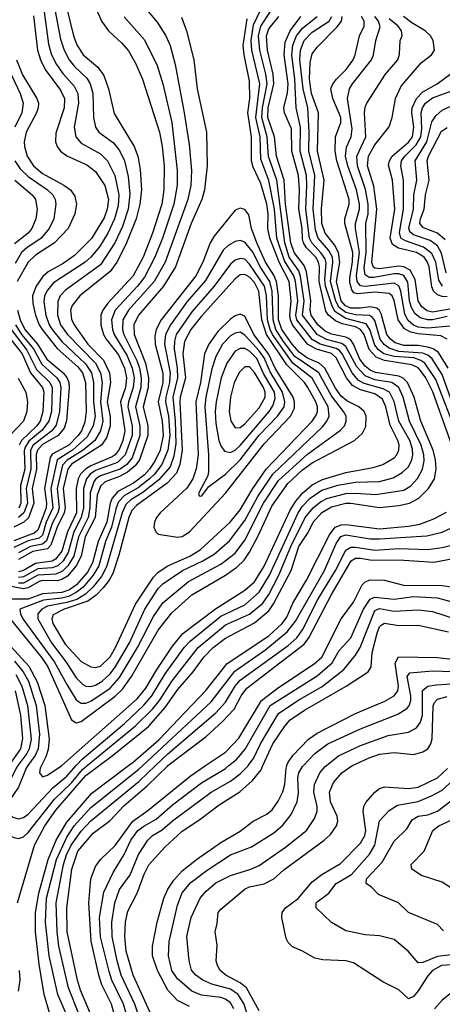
# Model space of a CAD drawing. Header units: inches. Extents: x 990535 to 1117859, y 769386 to 892122.
# Tile 1013 of 1056: x 1095275 to 1097030, y 839009 to 843096. Entities that reach past the tile are written whole.
import ezdxf

# ---------------------------------------------------------------- set-up
doc = ezdxf.new("R2010")
doc.units = ezdxf.units.IN
doc.header["$MEASUREMENT"] = 0
doc.layers.add('B0893', color=7, linetype='Continuous')
doc.layers.add('B0894', color=7, linetype='Continuous')

msp = doc.modelspace()

# ---------------------------------------------------------------- linework, layer by layer
at = {"layer": 'B0893', "color": 5}
for points, elevation in [([(1095267.2, 840000), (1095259.7, 839990), (1095221, 839910), (1095188.3, 839870), (1095177.4, 839850), (1095175.5, 839830), (1095190, 839770.1), (1095210, 839733), (1095230, 839713), (1095250, 839701.8), (1095270, 839697.9), (1095290, 839704.3), (1095310, 839722.3), (1095419.3, 839860.7), (1095490, 839929.1), (1095535.9, 839984.1), (1095555.3, 840000)], 4340), ([(1095308.4, 840000), (1095301.2, 839990), (1095269.8, 839910), (1095227.9, 839850), (1095222.9, 839830), (1095227, 839807), (1095245.6, 839785.6), (1095270, 839778.9), (1095290, 839784.8), (1095310, 839798.5), (1095412.1, 839907.9), (1095470, 839956.9), (1095509.5, 840000)], 4360), ([(1095265.7, 839430), (1095335.7, 839670), (1095379.3, 839750), (1095425.1, 839814.9), (1095550, 839958.6), (1095605.3, 840000)], 4320), ([(1095400.6, 838970), (1095377, 839050), (1095355.4, 839175.4), (1095340.9, 839310), (1095340.8, 839390), (1095353.6, 839470), (1095393, 839610), (1095426.7, 839690), (1095470, 839764.8), (1095574, 839886), (1095726.7, 840000)], 4280), ([(1095364.7, 840000), (1095359.4, 839990), (1095356.6, 839970), (1095370, 839953.7), (1095390, 839960.4), (1095449.6, 840000)], 4380), ([(1095467.8, 838970), (1095433.6, 839050), (1095397.2, 839210), (1095382, 839350), (1095386.7, 839450), (1095427.9, 839610), (1095470, 839702.5), (1095501.4, 839750), (1095570, 839825.9), (1095770, 839985.2), (1095785.9, 840000)], 4260), ([(1095520, 838970), (1095477.2, 839077.2), (1095437.6, 839250), (1095430.4, 839310), (1095425.8, 839430), (1095457.2, 839590), (1095469.3, 839630), (1095488.2, 839670), (1095530, 839727.9), (1095570, 839770.9), (1095770, 839934.5), (1095838.6, 840000)], 4240), ([(1095568.5, 838970), (1095527.9, 839067.9), (1095515.1, 839110), (1095472.5, 839310), (1095470.4, 839410), (1095491, 839570), (1095515.7, 839644.3), (1095580, 839720), (1095650, 839772), (1095706.9, 839833.1), (1095804.6, 839915.4), (1095890, 839999.8), (1095890.3, 840000)], 4220), ([(1095695, 838870), (1095656.7, 839010), (1095616.5, 839090), (1095603.8, 839130), (1095571.8, 839271.8), (1095562, 839430), (1095570.2, 839530), (1095590, 839581), (1095609.9, 839610), (1095671.7, 839668.3), (1095744.3, 839770), (1095806.6, 839813.4), (1095983.1, 839956.9), (1096047.3, 840000)], 4180), ([(1095740.6, 838890), (1095706.1, 839010), (1095657.9, 839110), (1095645.9, 839145.9), (1095610.2, 839289.8), (1095606, 839370), (1095624.7, 839475.3), (1095663.3, 839556.7), (1095708.9, 839631.1), (1095735.8, 839690), (1095765.9, 839730), (1095790, 839749.2), (1095842.1, 839777.9), (1095910, 839837.3), (1096030, 839928.4), (1096130, 839988.4), (1096144.1, 840000)], 4160), ([(1095782.6, 838922.6), (1095753.7, 839010), (1095696.9, 839130), (1095679.1, 839190), (1095659, 839290), (1095657.4, 839350), (1095669.4, 839430), (1095690, 839485.5), (1095733.8, 839546.2), (1095768.9, 839631.1), (1095806.4, 839690), (1095827, 839710), (1095866.8, 839733.2), (1095910, 839771.4), (1096070.4, 839889.6), (1096150, 839934.9), (1096190, 839965.8), (1096222.1, 839997.9), (1096223.7, 840000)], 4140), ([(1095822.5, 838962.5), (1095745.6, 839130), (1095716.8, 839230), (1095711, 839290), (1095713.8, 839350), (1095723.9, 839396.1), (1095762.8, 839470), (1095791.6, 839550), (1095811.2, 839588.8), (1095878.1, 839661.9), (1095950, 839728), (1096023.5, 839776.5), (1096102.7, 839837.3), (1096189.2, 839890.8), (1096242, 839938), (1096277.4, 839982.6), (1096285.3, 840000)], 4120), ([(1095980.1, 839000.1), (1095930, 839024.6), (1095890, 839067.8), (1095847, 839150), (1095826.9, 839210), (1095826.3, 839250), (1095846.2, 839350), (1095873.3, 839450), (1095890, 839486.6), (1095914.9, 839525.1), (1095950, 839562.6), (1096008.8, 839610), (1096110, 839681.4), (1096190, 839728.3), (1096245.2, 839770), (1096301.7, 839798.3), (1096323.1, 839816.9), (1096348.1, 839851.9), (1096368.4, 839891.6), (1096376.3, 839923.7), (1096381.4, 839990), (1096384.7, 840000)], 4080), ([(1096164.6, 838990), (1096150, 839014.8), (1096130.1, 839030.1), (1096110, 839037.2), (1096030, 839047.3), (1095990, 839063.8), (1095930, 839114.5), (1095906.2, 839150), (1095892.3, 839210), (1095895.8, 839270), (1095930, 839420.9), (1095950, 839471.3), (1095985.8, 839514.2), (1096053.4, 839566.6), (1096150, 839629.7), (1096237.4, 839662.6), (1096330, 839720.6), (1096367.8, 839752.2), (1096402.7, 839797.3), (1096427.9, 839850), (1096433.3, 839886.7), (1096430.3, 839949.7), (1096434.7, 839970), (1096450, 839996.2), (1096453.6, 840000)], 4060), ([(1096230, 838935.4), (1096206.8, 839010), (1096182.5, 839050), (1096150, 839072), (1096073.2, 839093.2), (1096036.1, 839110), (1096006.3, 839130), (1095989.1, 839150.9), (1095978.5, 839190), (1095968.4, 839290), (1095986.8, 839370), (1096023.9, 839450), (1096050, 839479.3), (1096090, 839513.2), (1096150, 839543.5), (1096234.5, 839570), (1096270, 839585.9), (1096378.4, 839661.6), (1096466.2, 839730), (1096499.9, 839780.1), (1096509.9, 839810), (1096509.9, 839830), (1096496.2, 839890), (1096498.9, 839921.1), (1096521.6, 839970), (1096543.9, 839996.1), (1096548.6, 840000)], 4040), ([(1096270, 838981.4), (1096217.1, 839077.1), (1096190, 839098.9), (1096131, 839130), (1096107.7, 839150), (1096096.2, 839170), (1096090.5, 839190), (1096094.9, 839254.9), (1096086.4, 839310), (1096095.7, 839344.3), (1096099.1, 839390), (1096110, 839404.5), (1096211.8, 839488.2), (1096230, 839496.6), (1096290.5, 839509.5), (1096330, 839529.7), (1096372.4, 839567.6), (1096539.4, 839690), (1096565.7, 839714.3), (1096590.3, 839750), (1096596.6, 839770), (1096594.2, 839790), (1096565.6, 839850), (1096562.1, 839890), (1096578.8, 839930), (1096612.3, 839970), (1096650, 839996.3), (1096657.9, 840000)], 4020), ([(1097170, 839180.2), (1097026.3, 839170), (1096990, 839149.9), (1096970, 839127), (1096930, 839064.5), (1096910, 839041), (1096890, 839031.5), (1096849.9, 839069.9), (1096783.1, 839103.1), (1096661.5, 839181.5), (1096630, 839189.9), (1096534.2, 839194.2), (1096500.8, 839200.7), (1096450, 839229.8), (1096407.5, 839247.5), (1096390, 839266), (1096382.4, 839282.4), (1096363.4, 839370), (1096364.9, 839390), (1096378.8, 839410), (1096431.1, 839448.9), (1096490, 839517.3), (1096530, 839547.8), (1096606.9, 839593.1), (1096690, 839677.4), (1096708.8, 839710), (1096713.2, 839730), (1096701.1, 839810), (1096703.9, 839830), (1096713.2, 839846.8), (1096750.6, 839889.4), (1096770, 839905.2), (1096790, 839912.6), (1096890, 839905.6), (1096930, 839910.9), (1097010, 839949.8), (1097051.8, 839988.2)], 3980), ([(1097137.7, 839222.3), (1097010, 839207.1), (1096950, 839182.4), (1096930, 839181), (1096888.5, 839230), (1096830, 839278.6), (1096770, 839294), (1096710, 839297), (1096630, 839314.8), (1096570, 839348.5), (1096505.8, 839410), (1096506, 839430), (1096510, 839435.2), (1096558.8, 839470), (1096589.9, 839510), (1096652.5, 839547.5), (1096727.4, 839632.6), (1096749.7, 839670.3), (1096769.4, 839770.6), (1096810, 839814.1), (1096844, 839836), (1096930, 839850.4), (1096986, 839874), (1097030, 839898.5), (1097078.1, 839941.9)], 3960), ([(1097034.8, 839314.8), (1097010, 839339.8), (1096890, 839389.8), (1096848.6, 839430), (1096765.4, 839465.4), (1096735.6, 839495.6), (1096713.6, 839510), (1096714.8, 839530), (1096780.6, 839599.4), (1096830, 839686.8), (1096882.8, 839737.2), (1096905, 839775), (1096930, 839789.7), (1096970, 839795.6), (1097010, 839811.6), (1097070, 839856.6)], 3940), ([(1097154.9, 839434.9), (1097030, 839516.2), (1096943.6, 839543.6), (1096903.9, 839570), (1096901.5, 839590), (1096955.6, 839644.4), (1096991, 839730), (1097016, 839750), (1097067, 839773)], 3920), ([(1095270, 839064), (1095276.5, 839110), (1095274.2, 839150)], 4320), ([(1097076.8, 839063.2), (1097030, 839026.1), (1096998.2, 838990)], 4020)]:
    msp.add_lwpolyline(points, dxfattribs=dict(at, elevation=elevation))
at = {"layer": 'B0894', "color": 5}
for points, elevation in [([(1095396.5, 843270), (1095444.1, 843015.9), (1095459, 842970), (1095479.9, 842930), (1095502.3, 842902.3), (1095553.5, 842853.5), (1095568, 842830), (1095579.1, 842790), (1095581.5, 842690), (1095589.6, 842650), (1095604.1, 842630), (1095664.6, 842584.6), (1095690, 842553.1), (1095710.4, 842510), (1095726, 842446), (1095732.7, 842372.7), (1095725, 842310), (1095701.7, 842238.3), (1095669.6, 842170), (1095610, 842079.4), (1095465.7, 841974.3), (1095443.5, 841950), (1095433.2, 841926.8), (1095431.6, 841870), (1095444.4, 841830), (1095473.9, 841790), (1095590, 841670), (1095610.8, 841630), (1095617.3, 841590), (1095611, 841510), (1095620.7, 841430), (1095609.9, 841390.1), (1095586.7, 841350), (1095538.4, 841310), (1095471.9, 841268.1), (1095452.9, 841247.1), (1095430.5, 841150), (1095438.4, 841070), (1095433.8, 841050), (1095410, 841005.4), (1095386.7, 840933.3), (1095370, 840919.7), (1095319, 840910), (1095270, 840883.2)], 4260), ([(1095725.4, 843230), (1095846.1, 843086.1), (1095881.6, 843030), (1095900.3, 842990), (1095921.1, 842910), (1095958.1, 842710), (1095978.2, 842578.2), (1095988, 842470), (1095985.2, 842410), (1095972.6, 842350), (1095879.7, 842090), (1095832.8, 842010), (1095727.1, 841890), (1095703.7, 841850), (1095702.3, 841810), (1095707.9, 841790), (1095761.6, 841681.6), (1095772.8, 841650), (1095779.7, 841610), (1095778.1, 841570), (1095755.8, 841490), (1095774.1, 841410), (1095774.3, 841370), (1095741.8, 841278.2), (1095720.1, 841250), (1095691.7, 841230), (1095610, 841203.2), (1095590.6, 841190), (1095582.2, 841177.8), (1095567.8, 841132.2), (1095566.1, 841070), (1095558.6, 841030), (1095519.3, 840950), (1095499.2, 840870), (1095474.6, 840830), (1095452.6, 840807.4), (1095424.9, 840795.1), (1095350, 840790.5), (1095290, 840757.8), (1095270, 840757.4)], 4360), ([(1095579.5, 843170), (1095614.5, 843090), (1095643.6, 843050), (1095698.9, 842998.9), (1095726.8, 842966.8), (1095755.7, 842915.6), (1095785.1, 842850), (1095854.9, 842630), (1095866.6, 842570), (1095874.4, 842490), (1095874.1, 842390), (1095865.2, 842330), (1095827, 842210), (1095787.9, 842110), (1095746.7, 842033.4), (1095640.4, 841919.6), (1095619.6, 841890), (1095612.3, 841870), (1095611.7, 841830), (1095623.2, 841790), (1095634.1, 841770), (1095685.8, 841705.8), (1095710.5, 841650), (1095718.9, 841610), (1095713.7, 841570), (1095694, 841510), (1095711.6, 841390), (1095703.3, 841350), (1095687.8, 841312.2), (1095670.8, 841290), (1095658.4, 841281.6), (1095570, 841244.2), (1095547.6, 841230), (1095527.8, 841210), (1095518.3, 841190), (1095509.5, 841150), (1095510.6, 841050), (1095473.4, 840970), (1095449.6, 840890.4), (1095423, 840857), (1095410, 840849.1), (1095340.6, 840839.4), (1095290, 840810.4), (1095270, 840804)], 4320), ([(1095509.5, 840000), (1095533.7, 840026.3), (1095710, 840175.2), (1095790, 840250.6), (1095823.8, 840290), (1095879.4, 840380.6), (1095958.3, 840490), (1095982.8, 840517.2), (1096110, 840620.2), (1096210, 840667.4), (1096270, 840719.6), (1096312.7, 840790), (1096431.2, 841048.8), (1096450, 841076.9), (1096481, 841110), (1096530, 841143.7), (1096596.3, 841163.7), (1096670, 841176.7), (1096770, 841179.2), (1096825.7, 841194.3), (1096863.6, 841216.4), (1096890, 841240.6), (1096904.2, 841270), (1096907.6, 841290), (1096905.9, 841314.1), (1096895.5, 841350), (1096850.4, 841430), (1096830, 841511.8), (1096810.8, 841550), (1096784.7, 841564.7), (1096705.6, 841585.6), (1096680.5, 841600.5), (1096656.5, 841630), (1096614.2, 841710), (1096602.8, 841722.8), (1096590, 841731.2), (1096523.4, 841750), (1096490, 841768.6), (1096426.7, 841850), (1096421.3, 841870), (1096429.6, 841930), (1096420.4, 842010), (1096413.3, 842033.3), (1096374.8, 842094.8), (1096343, 842190), (1096333, 842310), (1096309.1, 842429.1), (1096277, 842517), (1096274, 842610), (1096256.2, 842690), (1096271.7, 842830), (1096239, 842970), (1096236.2, 843010), (1096245.4, 843074.6), (1096290, 843168.4)], 4360), ([(1095373.7, 843150), (1095394.9, 842994.9), (1095407.2, 842950), (1095427.3, 842910), (1095453.5, 842873.5), (1095501.3, 842821.2), (1095515.9, 842790), (1095518.6, 842750), (1095501.4, 842650), (1095508.6, 842610), (1095530, 842584), (1095610, 842539.4), (1095639.5, 842510), (1095669.6, 842449.6), (1095686.2, 842370), (1095684, 842324), (1095669.2, 842270), (1095641.3, 842210), (1095606.3, 842153.7), (1095570, 842110.7), (1095546.4, 842090), (1095415.3, 842004.7), (1095390, 841974.3), (1095378.1, 841950), (1095375, 841925), (1095383.9, 841870), (1095397.3, 841830), (1095409.4, 841810), (1095450, 841760.6), (1095547.9, 841667.9), (1095573.7, 841630), (1095581.9, 841590), (1095580.8, 841510), (1095588.3, 841450), (1095579.7, 841410), (1095555, 841364.9), (1095494.8, 841310), (1095431, 841269), (1095404.5, 841150), (1095412.3, 841070), (1095385.4, 841010), (1095370, 840957.2), (1095355.5, 840944.5), (1095310, 840932.8), (1095250, 840905)], 4240), ([(1095468.6, 843148.6), (1095497.6, 843030), (1095511.7, 842991.6), (1095538.2, 842950), (1095598.9, 842898.9), (1095624.2, 842864.2), (1095644, 842810), (1095666.7, 842706.7), (1095750.5, 842570.5), (1095765.6, 842530), (1095775.2, 842475.2), (1095780.2, 842390), (1095773.2, 842330), (1095758.2, 842270), (1095716.2, 842163.9), (1095678.4, 842090), (1095650, 842051.7), (1095524.1, 841950), (1095492.3, 841910), (1095486.3, 841890), (1095490, 841852.8), (1095500.7, 841830), (1095557.9, 841750), (1095623.1, 841683.1), (1095647.7, 841630), (1095652.4, 841590), (1095638.6, 841510), (1095650.3, 841449.7), (1095650.2, 841410), (1095636.2, 841363.8), (1095613.9, 841330), (1095490, 841251.1), (1095474.3, 841230), (1095455.6, 841150), (1095463.1, 841070), (1095460, 841050), (1095429.9, 840990), (1095404.8, 840915.2), (1095390, 840900.1), (1095330, 840888.4), (1095270, 840855.6)], 4280), ([(1095555.3, 840000), (1095755.4, 840164.6), (1095826, 840234), (1095855.6, 840270), (1095907.7, 840352.3), (1096016.7, 840490), (1096130, 840583.9), (1096230, 840628.1), (1096285.3, 840674.7), (1096309.8, 840710.2), (1096351.5, 840790), (1096401.3, 840910), (1096461.2, 841030), (1096493.6, 841070), (1096524.4, 841095.6), (1096550, 841109.2), (1096630, 841129.8), (1096670, 841131.6), (1096754.4, 841125.6), (1096870, 841142.9), (1096899, 841161), (1096927.9, 841192.1), (1096947.9, 841230), (1096955.3, 841264.7), (1096954, 841290), (1096943, 841330), (1096894.3, 841430), (1096867.2, 841530), (1096850, 841570), (1096821.3, 841590), (1096750, 841601.9), (1096710, 841617.7), (1096675.6, 841655.6), (1096630, 841739.8), (1096612.5, 841752.5), (1096548.9, 841768.9), (1096510, 841789.8), (1096450, 841869.6), (1096456.1, 841930), (1096441.6, 842030), (1096433.7, 842053.7), (1096394.5, 842110), (1096376.1, 842170), (1096342.3, 842430), (1096309, 842529), (1096302.4, 842610), (1096280.5, 842690), (1096282.8, 842730), (1096302.6, 842830), (1096297.8, 842870), (1096272.2, 842970), (1096267.4, 843030), (1096276.5, 843070), (1096317, 843130)], 4340), ([(1095946.3, 843106.3), (1095968.3, 843050), (1095998.6, 842930), (1096012.5, 842810), (1096051.4, 842630), (1096053.9, 842490), (1096042.1, 842390), (1096031.6, 842350), (1095987.7, 842250), (1095922.5, 842070), (1095872.5, 841990), (1095768.9, 841870), (1095749.3, 841830), (1095750.3, 841790), (1095797.1, 841670), (1095809.6, 841610), (1095808.7, 841570), (1095787.3, 841490), (1095807.7, 841410), (1095807.4, 841370), (1095771.8, 841270), (1095754.9, 841245.1), (1095722.1, 841217.9), (1095690, 841200), (1095630, 841178.5), (1095610, 841159.5), (1095596.7, 841123.3), (1095587.6, 841030), (1095547.3, 840950), (1095529.6, 840870), (1095509.3, 840830), (1095472.9, 840787.1), (1095450, 840772.2), (1095430, 840766.6), (1095370, 840768.3), (1095355.6, 840764.4), (1095310, 840738.5), (1095290, 840733.8), (1095210, 840749.7)], 4380), ([(1095331.9, 843111.9), (1095348.6, 842970), (1095360.6, 842930), (1095380.3, 842890), (1095444.2, 842804.2), (1095460.8, 842770), (1095459.8, 842730), (1095425.2, 842625.2), (1095423.9, 842590), (1095430.1, 842570), (1095444.8, 842550), (1095470, 842531.8), (1095553.4, 842493.4), (1095590, 842465.9), (1095628.8, 842408.8), (1095643.2, 842350), (1095638.6, 842310), (1095625.7, 842274.3), (1095572.4, 842187.6), (1095502.1, 842117.9), (1095455.2, 842084.8), (1095393.1, 842050), (1095370.4, 842030), (1095343.5, 841990), (1095328, 841950), (1095330, 841917.7), (1095340.7, 841870), (1095355.4, 841830), (1095368, 841810), (1095430, 841732), (1095515.7, 841655.7), (1095536.1, 841630), (1095547.8, 841590), (1095550.6, 841469.4), (1095545.7, 841425.7), (1095531.4, 841390), (1095517.9, 841370), (1095478.2, 841330), (1095410, 841293.1), (1095401.2, 841278.8), (1095378.3, 841150), (1095386.4, 841090), (1095384.9, 841070), (1095350, 840977.2), (1095334.7, 840965.3), (1095250, 840932.8)], 4220), ([(1095708.2, 843108.2), (1095792.7, 843012.7), (1095846.4, 842906.4), (1095869.8, 842829.8), (1095906.8, 842670), (1095929.5, 842470), (1095928.7, 842410), (1095914.4, 842330), (1095868.3, 842190), (1095836.4, 842110), (1095792.8, 842027.2), (1095764, 841990), (1095670.8, 841890), (1095656.7, 841850), (1095660.5, 841810), (1095667, 841790), (1095721.1, 841701.1), (1095742, 841650), (1095749.9, 841610), (1095746.5, 841570), (1095726.8, 841510), (1095724.5, 841490), (1095741.8, 841410), (1095741.7, 841370), (1095713.1, 841290), (1095681.5, 841258.5), (1095590, 841225.1), (1095567.2, 841210), (1095551.7, 841190), (1095539.5, 841150), (1095539.2, 841070), (1095530.7, 841030), (1095499.7, 840970), (1095475.5, 840884.5), (1095455, 840850), (1095433.8, 840830), (1095410, 840820.6), (1095350, 840816.7), (1095290, 840783.4), (1095270, 840780.3)], 4340), ([(1095449.6, 840000), (1095450, 840000.2), (1095763.3, 840276.7), (1095799, 840321), (1095843.2, 840396.8), (1095910, 840496.1), (1095952.1, 840547.9), (1096088.7, 840651.3), (1096210, 840727.8), (1096250, 840763.6), (1096290, 840827.5), (1096399, 841061), (1096422, 841098), (1096450, 841131), (1096490, 841165), (1096532.3, 841187.7), (1096630, 841216.6), (1096742.9, 841237.1), (1096783.5, 841250), (1096830, 841277.5), (1096841.5, 841290), (1096850.3, 841310), (1096851.2, 841330), (1096845.9, 841350), (1096813.9, 841413.9), (1096796.4, 841490), (1096781.4, 841521.4), (1096750, 841542.9), (1096690, 841559.5), (1096657.5, 841577.5), (1096632.6, 841610), (1096590, 841693.3), (1096570.1, 841710.1), (1096508.4, 841728.4), (1096471, 841750), (1096408.5, 841830), (1096399.2, 841850), (1096396.6, 841870), (1096402.8, 841930), (1096394.2, 842010), (1096352.4, 842090), (1096313.8, 842190), (1096306.2, 842230), (1096307.5, 842290), (1096301.8, 842330), (1096276.2, 842416.2), (1096244.4, 842484.4), (1096237.7, 842510), (1096237.3, 842610), (1096223.1, 842710), (1096230.2, 842770), (1096230, 842841.2), (1096207, 842950), (1096203.4, 842990), (1096220.1, 843099.9)], 4380), ([(1095605.3, 840000), (1095659.5, 840040.5), (1095810, 840162.5), (1095879.1, 840240.9), (1095930, 840314.4), (1095995.7, 840390), (1096039.8, 840450), (1096078.2, 840490), (1096130, 840529.5), (1096250, 840592.2), (1096310, 840642.8), (1096329, 840671), (1096402.2, 840810), (1096434.1, 840910), (1096472.8, 840967.2), (1096494.1, 841010), (1096529.8, 841050.2), (1096570, 841074.4), (1096630, 841088.9), (1096650, 841089.6), (1096770, 841071.9), (1096850, 841079.8), (1096894.1, 841090), (1096933.3, 841110), (1096973.3, 841150), (1096998.1, 841190), (1097005.3, 841230), (1097002.3, 841270), (1096992.9, 841310), (1096940.8, 841430), (1096913.8, 841530), (1096886.4, 841590), (1096868.1, 841608.1), (1096850, 841616.4), (1096752.4, 841632.3), (1096730, 841641.5), (1096710, 841658.4), (1096687.9, 841687.9), (1096661.3, 841750), (1096648.4, 841768.4), (1096630, 841777.9), (1096570, 841790.4), (1096543.1, 841803.1), (1096512.9, 841830), (1096485.7, 841870), (1096480.8, 841890), (1096483.5, 841930), (1096465.9, 842050), (1096456.2, 842076.2), (1096414.5, 842130), (1096401.3, 842170), (1096379.2, 842330), (1096373.9, 842430), (1096342, 842530), (1096332.9, 842610), (1096305.8, 842690), (1096307, 842730), (1096331.1, 842830), (1096327.6, 842870), (1096304.3, 842970), (1096300, 843030), (1096310, 843059), (1096350.6, 843110)], 4320), ([(1097070, 841330), (1096991.2, 841551.2), (1096961.7, 841610), (1096940.3, 841640.2), (1096930, 841650.9), (1096904.3, 841664.3), (1096790, 841681.7), (1096755.1, 841695.1), (1096727, 841727), (1096705.5, 841790), (1096690.8, 841810.8), (1096670, 841821.2), (1096614.6, 841834.6), (1096586.4, 841846.4), (1096557, 841870), (1096547.1, 841887.1), (1096518.2, 842010), (1096520.8, 842070), (1096516.7, 842090), (1096504.4, 842110), (1096465.9, 842150), (1096453.8, 842170), (1096450, 842187), (1096448.4, 842230), (1096433.8, 842310), (1096436.6, 842390), (1096432.3, 842450), (1096405.4, 842550), (1096403.7, 842643.7), (1096374.1, 842710), (1096371.6, 842730), (1096386.8, 842793.2), (1096389.7, 842830), (1096374, 842950), (1096377.5, 843002.5), (1096398.1, 843050), (1096442.6, 843110)], 4280), ([(1097092.8, 841370), (1097002.8, 841602.8), (1096958.1, 841670), (1096941.7, 841681.7), (1096912.1, 841692.1), (1096830, 841698.7), (1096787.8, 841710), (1096765.5, 841725.5), (1096750, 841745.2), (1096728.8, 841810), (1096713.8, 841833.8), (1096630, 841856), (1096584.5, 841884.5), (1096570.8, 841910.8), (1096545.1, 841990), (1096542.1, 842017.9), (1096547.6, 842087.6), (1096543.3, 842103.3), (1096527.5, 842127.5), (1096488.1, 842170), (1096479, 842190), (1096462.8, 842310), (1096467.8, 842407.8), (1096465.7, 842450), (1096439.9, 842550), (1096441.5, 842650), (1096423.1, 842730), (1096418.4, 842850), (1096405.7, 842950), (1096409.3, 842990.7), (1096424.3, 843030), (1096450, 843061.8), (1096510.3, 843110)], 4260), ([(1097070, 841511.9), (1097030, 841623.4), (1096988.7, 841688.7), (1096970, 841704.2), (1096950, 841712.8), (1096850, 841719.6), (1096810, 841732.4), (1096788.2, 841748.2), (1096771.9, 841770), (1096750, 841848.4), (1096740.2, 841860.2), (1096728.3, 841868.3), (1096670, 841871.5), (1096630, 841881.4), (1096602.3, 841902.3), (1096588.7, 841928.7), (1096566.1, 842010), (1096576.2, 842090), (1096573.6, 842110), (1096558.7, 842138.7), (1096514.1, 842190), (1096503.5, 842223.5), (1096494.1, 842310), (1096500.9, 842450), (1096475.2, 842550), (1096477.9, 842630), (1096472, 842730), (1096452.7, 842810), (1096438.7, 842930), (1096440.9, 842970), (1096456.3, 843010), (1096490, 843044.2), (1096560.7, 843090), (1096571.9, 843110)], 4240), ([(1097055, 841650), (1097014.3, 841714.3), (1096993, 841730), (1096970, 841737.4), (1096930, 841743.3), (1096870, 841743.8), (1096835.1, 841755.1), (1096814.7, 841770), (1096799.8, 841790), (1096775.7, 841875.7), (1096769.4, 841889.4), (1096758.4, 841898.4), (1096730, 841904.7), (1096690, 841898.3), (1096650, 841899.4), (1096628, 841908), (1096609.9, 841930), (1096591.4, 842010), (1096604, 842090), (1096599.5, 842130), (1096582.5, 842162.5), (1096544.2, 842210), (1096530.5, 842250), (1096528.7, 842311.2), (1096540.1, 842430), (1096511.6, 842550), (1096515.8, 842710), (1096487.4, 842790), (1096479, 842850), (1096481.4, 842918.6), (1096490, 842955.3), (1096510, 842982.5), (1096593.7, 843066.3), (1096611.6, 843090), (1096614, 843110)], 4220), ([(1097050.6, 841770.6), (1097024.2, 841784.2), (1096930, 841792.1), (1096899.6, 841799.6), (1096873.6, 841813.6), (1096846.6, 841850), (1096830, 841931.1), (1096821.4, 841950), (1096810, 841959.5), (1096750, 841965.8), (1096677.9, 841957.9), (1096663.3, 841963.2), (1096654.5, 841974.5), (1096646, 842006), (1096645.8, 842025.8), (1096657.4, 842090), (1096658.7, 842130), (1096624.9, 842250), (1096625.9, 842270), (1096643.5, 842330), (1096642.9, 842350), (1096592.7, 842510), (1096585.3, 842550), (1096586.9, 842610), (1096608.9, 842670), (1096609.2, 842690), (1096574.9, 842770), (1096567.6, 842810), (1096575.3, 842830), (1096590.2, 842849.8), (1096630.6, 842890), (1096660.6, 842930), (1096669, 842950), (1096685.8, 843030), (1096705.7, 843070), (1096705.4, 843090), (1096694.7, 843110)], 4180), ([(1097063.6, 841823.6), (1096970, 841815.7), (1096930, 841820.4), (1096910, 841828.5), (1096888.4, 841848.4), (1096874.3, 841874.3), (1096858.7, 841970), (1096850, 841992.2), (1096830, 842002.2), (1096709.4, 841989.4), (1096690, 841992.3), (1096676.1, 842010), (1096674.4, 842034.4), (1096687, 842130), (1096669.7, 842230), (1096670, 842250), (1096686.4, 842310), (1096686.3, 842330), (1096674, 842390), (1096637.4, 842490), (1096627.9, 842530), (1096632.3, 842567.7), (1096651.3, 842610), (1096656.4, 842643.6), (1096636.2, 842770), (1096645, 842810), (1096656.7, 842830), (1096735.8, 842930), (1096744.9, 842950), (1096754.2, 843010), (1096772.5, 843067.5), (1096765, 843090), (1096750, 843109.2)], 4160), ([(1097050, 841864), (1096990, 841851.1), (1096970, 841850.7), (1096938.5, 841858.5), (1096916.2, 841876.2), (1096902.1, 841902.1), (1096894.6, 841930), (1096886.7, 842006.7), (1096870, 842034), (1096850, 842041.4), (1096830, 842040.9), (1096745.7, 842025.7), (1096726.6, 842026.6), (1096710, 842037.4), (1096705.7, 842065.7), (1096714.2, 842130), (1096713, 842250), (1096721.9, 842290), (1096722.6, 842330), (1096711.7, 842391.7), (1096677.6, 842490), (1096675.6, 842530), (1096713.2, 842610), (1096706.8, 842710), (1096710, 842733.1), (1096716.6, 842750), (1096794.1, 842870), (1096845.4, 842930), (1096852.7, 842952.7), (1096855, 843010), (1096863, 843030), (1096861.5, 843050), (1096846.7, 843070), (1096810, 843099.6)], 4140), ([(1097070, 841896.4), (1096990, 841883), (1096967.6, 841887.6), (1096945, 841905), (1096930.6, 841930), (1096917.6, 842017.6), (1096896.7, 842056.7), (1096870.8, 842070.8), (1096850, 842073.9), (1096770, 842062.5), (1096750, 842064.5), (1096743.1, 842070), (1096737, 842090), (1096758.6, 842310), (1096745.6, 842405.6), (1096719.7, 842490), (1096723.8, 842530), (1096750, 842577.5), (1096810, 842651.6), (1096822, 842690), (1096836.5, 842770), (1096859, 842821), (1096942.9, 842917.1), (1096985.7, 842950), (1096998.3, 842970), (1096992.9, 843010), (1096980.8, 843030), (1096959.4, 843050), (1096903.2, 843083.1), (1096869.6, 843110)], 4120), ([(1095262.1, 842930), (1095287.1, 842867.1), (1095345.3, 842770), (1095352.3, 842750), (1095351.3, 842730), (1095344.1, 842710), (1095301.8, 842630), (1095293.9, 842590), (1095294.8, 842570), (1095306.1, 842530), (1095332.5, 842490), (1095370, 842458.2), (1095457.5, 842410), (1095485.3, 842390), (1095503.6, 842363.5), (1095510.5, 842330.5), (1095503.8, 842290), (1095475.7, 842230), (1095419.1, 842170), (1095340.5, 842119.5), (1095310, 842090.6), (1095264.4, 842010)], 4180), ([(1095229.7, 842889.7), (1095276.6, 842790), (1095288.6, 842750), (1095283.7, 842710), (1095254.9, 842650)], 4160), ([(1097050, 841946.6), (1097030, 841946.9), (1097010, 841953.8), (1096994.2, 841970), (1096986.9, 841986.9), (1096976.3, 842070), (1096969.4, 842090), (1096955.4, 842110), (1096923.7, 842130), (1096848.5, 842148.5), (1096822.9, 842162.9), (1096813.6, 842190), (1096833, 842310), (1096823.3, 842430), (1096807.4, 842492.6), (1096810.4, 842510), (1096822.6, 842530), (1096890, 842587.9), (1096906.3, 842610), (1096912.2, 842650), (1096903.7, 842710), (1096905.4, 842730), (1096923.5, 842770), (1096950, 842797.5), (1097008.6, 842830), (1097067, 842873)], 4080), ([(1097031.2, 841990), (1097015.8, 842015.8), (1097003.7, 842090), (1096986.5, 842126.5), (1096952.2, 842152.2), (1096877.9, 842177.9), (1096858.2, 842190), (1096852.9, 842212.9), (1096869.8, 842310), (1096868.7, 842430), (1096857.4, 842490), (1096861, 842510), (1096874.5, 842530), (1096922.4, 842577.6), (1096940.7, 842610), (1096944.7, 842644.7), (1096942.4, 842710), (1096947.7, 842730), (1096960.8, 842750), (1096990, 842771.5), (1097070, 842800.8)], 4060), ([(1097046.2, 842046.2), (1097027.4, 842127.4), (1097010, 842157.2), (1096980, 842180), (1096910, 842203.8), (1096896.1, 842216.1), (1096890.7, 842230.7), (1096910.6, 842310), (1096911.4, 842370), (1096924.1, 842430), (1096917.1, 842510), (1096966.6, 842590), (1096987.5, 842672.5), (1097002.8, 842697.2), (1097030, 842721.3), (1097104.2, 842755.8)], 4040), ([(1097042.6, 842182.6), (1097010, 842210.2), (1096952.5, 842232.5), (1096937, 842250), (1096939.9, 842270), (1096955.1, 842310), (1096960.2, 842370), (1096976.1, 842430), (1096967.5, 842510), (1096973.5, 842530), (1097026.5, 842633.5), (1097050, 842649.3)], 4020), ([(1095254.6, 842510), (1095277, 842477), (1095310, 842445.1), (1095390.5, 842390), (1095411.9, 842370), (1095422.7, 842350), (1095425.3, 842330), (1095416.7, 842270), (1095397.6, 842230), (1095364.6, 842190), (1095304, 842150), (1095282.9, 842130), (1095256, 842084)], 4160), ([(1095254.2, 842430), (1095327.6, 842367.6), (1095340.7, 842350), (1095346.7, 842310), (1095341.3, 842270), (1095325.4, 842230), (1095309.7, 842210), (1095253.6, 842166.4)], 4140), ([(1095234.9, 840610), (1095366.8, 840446.8), (1095391.6, 840410), (1095489.6, 840189.6), (1095510, 840178), (1095530, 840182.7), (1095671.8, 840288.2), (1095702, 840318), (1095739.3, 840370), (1095850, 840561.7), (1095906.3, 840633.7), (1095990, 840709.4), (1096130, 840790.9), (1096176.6, 840823.4), (1096207.2, 840852.8), (1096230, 840885.5), (1096266, 840954), (1096322.5, 841077.5), (1096388.5, 841171.5), (1096450, 841228.3), (1096490, 841257.4), (1096666.1, 841350), (1096699.3, 841380.7), (1096712.8, 841407.2), (1096713.7, 841450), (1096706.1, 841470), (1096683.9, 841490), (1096634.4, 841514.4), (1096610, 841533.5), (1096586.2, 841566.2), (1096542.5, 841650), (1096518.6, 841670), (1096470, 841691.5), (1096435.8, 841715.8), (1096406.1, 841750), (1096364.4, 841810), (1096350.2, 841850), (1096349.6, 841950), (1096341, 842010), (1096330, 842036.5), (1096295.8, 842090), (1096259.6, 842170), (1096237.1, 842230), (1096226, 842286), (1096210, 842309.1), (1096190, 842313.7), (1096170, 842305.4), (1096082.4, 842197.6), (1096065.4, 842170), (1096035.4, 842090), (1096006.5, 842033.5), (1095863.1, 841850), (1095842, 841810), (1095836.7, 841783.3), (1095838, 841750), (1095869, 841629), (1095869.2, 841590), (1095850.2, 841510), (1095867, 841430), (1095870.3, 841370), (1095858.3, 841310), (1095836.3, 841263.7), (1095814.1, 841230), (1095792.8, 841207.2), (1095747.5, 841172.5), (1095682.7, 841137.3), (1095658.6, 841110), (1095650, 841090), (1095636.4, 841010), (1095600.4, 840930), (1095577.7, 840842.3), (1095556.3, 840803.7), (1095510.4, 840750), (1095481.9, 840730), (1095450, 840718), (1095370, 840713.4), (1095310, 840690.3), (1095230, 840691.3)], 4420), ([(1095265.6, 841890), (1095277.3, 841850), (1095295.7, 841810), (1095348.9, 841748.9), (1095387.7, 841687.7), (1095454.7, 841630), (1095470, 841611.6), (1095479, 841590), (1095480.9, 841570), (1095468.6, 841431.4), (1095459, 841401), (1095434.3, 841370), (1095370, 841332.5), (1095349, 841310), (1095343.5, 841290), (1095345.2, 841230), (1095327.1, 841150), (1095333.4, 841090), (1095312, 841028), (1095291.7, 841010), (1095250, 840989.2)], 4180), ([(1095227.3, 841827.3), (1095305.1, 841725.1), (1095345, 841645), (1095400.2, 841590), (1095409.2, 841569.2), (1095406.2, 841470), (1095396.3, 841430), (1095367.5, 841392.5), (1095313.2, 841346.8), (1095297.6, 841322.4), (1095293.6, 841306.4), (1095296.2, 841230), (1095277.5, 841162.5), (1095279.4, 841090), (1095271.3, 841068.7)], 4140), ([(1095256.8, 841830), (1095281.7, 841790), (1095332.1, 841730), (1095366.4, 841666.4), (1095429.6, 841609.6), (1095442.1, 841590), (1095446, 841570), (1095440.1, 841470), (1095426.5, 841413.5), (1095408.4, 841390), (1095330.7, 841330), (1095320, 841310), (1095321, 841230), (1095302.1, 841150), (1095306.9, 841090), (1095292.2, 841050), (1095270, 841030.1)], 4160), ([(1095207, 841807), (1095284.6, 841710), (1095320, 841630), (1095369.2, 841570), (1095374.9, 841550), (1095371.4, 841470), (1095360, 841430), (1095346.4, 841410), (1095282.4, 841350), (1095271.9, 841330)], 4120), ([(1095268, 841608), (1095300.2, 841550), (1095306.5, 841510), (1095303.8, 841470), (1095291.2, 841430), (1095234.3, 841370)], 4080), ([(1095726.7, 840000), (1095745.8, 840014.2), (1095853.2, 840106.8), (1096048.5, 840311.5), (1096136.3, 840423.7), (1096310, 840539.3), (1096365.1, 840590), (1096384.3, 840615.7), (1096410, 840674.8), (1096465.5, 840770), (1096562, 840958), (1096585.4, 840990), (1096610, 841000), (1096630, 841000.7), (1096770, 840983), (1096890, 840994.2), (1096937.1, 841002.9), (1096995.6, 841024.4), (1097047.7, 841052.3)], 4280), ([(1095785.9, 840000), (1096070, 840265.1), (1096167.9, 840392.1), (1096297.5, 840482.5), (1096385.2, 840554.8), (1096420.2, 840599.8), (1096540.3, 840810), (1096590, 840922.6), (1096609.2, 840950.8), (1096630, 840957.5), (1096730, 840942.1), (1096770, 840940.8), (1096966.1, 840953.9), (1097030, 840969.4), (1097167.5, 841032.5)], 4260), ([(1095838.6, 840000), (1095890, 840049.1), (1096090, 840219.3), (1096130, 840263.9), (1096170, 840329.7), (1096190, 840354.2), (1096390, 840498.8), (1096425.4, 840530), (1096450, 840564.1), (1096513.3, 840690), (1096587.3, 840810), (1096630, 840894.3), (1096650, 840906.7), (1096670, 840907.2), (1096750, 840894.3), (1096850, 840900.7), (1096970, 840897.6), (1097030, 840904.8), (1097070, 840915.6)], 4240), ([(1095890.3, 840000), (1096050, 840120.5), (1096117.4, 840182.6), (1096165.1, 840234.9), (1096195, 840290), (1096218.9, 840321.1), (1096456.2, 840503.8), (1096475.9, 840530), (1096569.5, 840710), (1096652, 840850), (1096670, 840860.5), (1096690, 840860.8), (1096730, 840853.7), (1096870, 840853.5), (1096995, 840845), (1097250, 840893.6)], 4220), ([(1096047.3, 840000), (1096130, 840055.6), (1096185.5, 840114.5), (1096278.8, 840270), (1096350, 840324.1), (1096497.9, 840422.1), (1096529.6, 840450), (1096610.5, 840610), (1096661.8, 840678.2), (1096697.4, 840750), (1096710, 840763.6), (1096730, 840770.8), (1096789.7, 840769.7), (1096869.3, 840749.3), (1097030, 840748.2), (1097190, 840724.4)], 4180), ([(1096144.1, 840000), (1096174.8, 840025.2), (1096211.3, 840068.7), (1096314.9, 840250), (1096510, 840373.2), (1096572.8, 840427.2), (1096601.6, 840478.4), (1096650.8, 840530), (1096702.8, 840650), (1096730, 840690.9), (1096750, 840698.7), (1096830, 840690.6), (1096910, 840701.7), (1097010, 840696), (1097125, 840665)], 4160), ([(1096223.7, 840000), (1096245.5, 840030), (1096274.7, 840090), (1096350, 840216.1), (1096429.9, 840270), (1096531.6, 840328.4), (1096621.6, 840398.4), (1096670, 840458.4), (1096689.1, 840490.9), (1096750, 840643.6), (1096770, 840652.9), (1096830, 840641.6), (1096930, 840647.3), (1096990, 840639.1), (1097088.3, 840608.3)], 4140), ([(1095149.6, 840590), (1095312.2, 840412.2), (1095347.9, 840347.9), (1095379, 840250), (1095397.3, 840110), (1095393.4, 840066.6), (1095383.7, 840036.3), (1095364.7, 840000)], 4380), ([(1096285.3, 840000), (1096326.5, 840090), (1096375.7, 840164.3), (1096397.8, 840190), (1096457.2, 840230), (1096631, 840330), (1096722, 840390), (1096735.3, 840410), (1096739.4, 840470), (1096760, 840550), (1096770, 840576), (1096777, 840583), (1096790, 840591), (1096850, 840581.9), (1096930, 840583.1), (1097055.7, 840555.7)], 4120), ([(1095253.3, 840433.3), (1095289.1, 840390), (1095310.8, 840350), (1095342.8, 840250), (1095357.5, 840130), (1095352, 840070), (1095338.5, 840041.5), (1095308.4, 840000)], 4360), ([(1096384.7, 840000), (1096388.6, 840011.4), (1096410, 840042.5), (1096474.2, 840110), (1096510, 840135.3), (1096670, 840217), (1096791.8, 840268.2), (1096830, 840290.1), (1096845.5, 840310), (1096848.8, 840330), (1096834.7, 840425.3), (1096847.8, 840452.2), (1097010, 840448.2), (1097110, 840437.2)], 4080), ([(1096453.6, 840000), (1096501.4, 840050), (1096554.9, 840090), (1096690, 840153.1), (1096846.2, 840213.8), (1096883.5, 840236.5), (1096892.5, 840247.5), (1096899, 840270), (1096899.3, 840290), (1096884.4, 840370), (1096895, 840385), (1096990, 840393.7), (1097110, 840388.8)], 4060), ([(1095258.5, 840378.5), (1095283, 840330), (1095307.1, 840250), (1095321.9, 840110), (1095314.8, 840070), (1095305, 840050), (1095267.2, 840000)], 4340), ([(1095255.6, 840310), (1095278.3, 840210), (1095286.9, 840113.1), (1095278.6, 840070), (1095230.2, 840000)], 4320), ([(1096548.6, 840000), (1096598.8, 840041.2), (1096690, 840082.9), (1096805.2, 840125.2), (1096890, 840139.1), (1096923.6, 840156.4), (1096939.7, 840180.3), (1096947.9, 840210), (1096948.1, 840311.9), (1096970.8, 840329.2), (1097004.3, 840335.6), (1097090, 840341.1)], 4040), ([(1096657.9, 840000), (1096727.1, 840032.9), (1096770, 840048.1), (1096830, 840055.1), (1096910, 840046.8), (1096950, 840057.8), (1096969.9, 840070), (1096983.3, 840090), (1096988.8, 840111.2), (1096991.8, 840248.2), (1096997.3, 840262.7), (1097010, 840275.6), (1097050, 840286.4)], 4020)]:
    msp.add_lwpolyline(points, dxfattribs=dict(at, elevation=elevation))
for points, elevation in [([(1096190, 842179.5), (1096170, 842175.2), (1096140.5, 842159.4), (1096120, 842140), (1096046.4, 842013.6), (1095970, 841926.5), (1095900.9, 841830), (1095880.2, 841790), (1095875.8, 841750), (1095900.2, 841630), (1095897.5, 841590), (1095881.2, 841530), (1095880.3, 841510), (1095893.2, 841450), (1095898.2, 841370), (1095890.3, 841309.7), (1095865.1, 841250), (1095834.6, 841210), (1095813.4, 841190), (1095766.8, 841153.2), (1095710, 841121.5), (1095685.6, 841094.4), (1095675.1, 841070), (1095655.5, 840990), (1095631, 840930), (1095603.3, 840830), (1095580.2, 840790), (1095538.8, 840741.2), (1095510, 840718), (1095477.6, 840702.4), (1095450, 840695.1), (1095373.3, 840686.7), (1095275.2, 840650), (1095277.9, 840630), (1095287.8, 840610), (1095419.5, 840430), (1095470, 840336.2), (1095510, 840273), (1095530, 840258.7), (1095550, 840259.7), (1095570, 840268.1), (1095650, 840321.9), (1095690, 840366.4), (1095764.7, 840490), (1095830, 840618.7), (1095870, 840676.3), (1095975.9, 840764.1), (1096110, 840836.1), (1096170, 840882.3), (1096210, 840936), (1096287, 841090), (1096350, 841184.1), (1096470, 841293.3), (1096607.7, 841392.3), (1096623.9, 841410), (1096631.6, 841428.4), (1096630.3, 841450), (1096620.1, 841470), (1096570, 841534.5), (1096516.8, 841630), (1096418.4, 841698.4), (1096370, 841760.3), (1096338.6, 841810), (1096327.5, 841850), (1096323.3, 841970), (1096313.2, 842010), (1096273.1, 842070), (1096244.7, 842130), (1096210, 842173)], 4440), ([(1096190, 842105.4), (1096170, 842097.7), (1096150, 842081.4), (1096083.3, 841990), (1095990, 841883.9), (1095925.3, 841790), (1095917.5, 841762.5), (1095916, 841730), (1095929.6, 841650), (1095930.2, 841610), (1095910.5, 841529.5), (1095921.2, 841430), (1095923.3, 841336.7), (1095915.6, 841284.4), (1095899.4, 841240.6), (1095853.3, 841186.7), (1095786.6, 841133.4), (1095736.1, 841103.9), (1095716.2, 841083.8), (1095700.4, 841050), (1095634.8, 840825.2), (1095614.4, 840785.6), (1095578.9, 840741.1), (1095548.1, 840711.9), (1095511.9, 840690), (1095470, 840676.7), (1095390, 840661.4), (1095366.8, 840650), (1095349.7, 840630), (1095349.7, 840610), (1095406.8, 840510), (1095468.5, 840430), (1095510, 840364), (1095537.2, 840337.2), (1095550, 840329.7), (1095570, 840328.4), (1095590, 840334.1), (1095616.7, 840350), (1095650, 840380.4), (1095671.8, 840408.2), (1095730.4, 840510), (1095794.1, 840650), (1095850, 840735.5), (1095870, 840754.8), (1095950.4, 840810), (1096035.5, 840850), (1096082, 840878), (1096146.9, 840933.1), (1096210, 841018.2), (1096263.6, 841116.5), (1096325.9, 841210), (1096533.1, 841406.9), (1096551.3, 841430), (1096560.4, 841450), (1096556.1, 841490), (1096490, 841609), (1096410, 841670.7), (1096325.2, 841790), (1096314.9, 841810), (1096304.8, 841850), (1096299.5, 841950), (1096291.6, 841990), (1096230, 842082.3), (1096210, 842102.3)], 4460), ([(1096210, 842039.1), (1096190, 842036.8), (1096170, 842021), (1096030, 841866.3), (1095985.7, 841810), (1095959.3, 841760.7), (1095952.2, 841710), (1095963.8, 841610), (1095941.6, 841530), (1095940.3, 841510), (1095949.9, 841310.1), (1095940.6, 841250), (1095926.5, 841213.5), (1095887.3, 841172.7), (1095760, 841080), (1095741.1, 841059), (1095727.6, 841030), (1095686.6, 840873.4), (1095661.9, 840798.1), (1095646.6, 840770), (1095621.6, 840738.4), (1095592.4, 840707.6), (1095557.6, 840682.4), (1095460.1, 840650), (1095413.9, 840626.1), (1095408.1, 840610), (1095413.1, 840590), (1095463.7, 840503.7), (1095530, 840432.5), (1095570, 840409.6), (1095590, 840407.5), (1095610, 840413.4), (1095650, 840451), (1095673.2, 840490), (1095755.6, 840670), (1095830, 840782.7), (1095850, 840802.4), (1095889.9, 840830), (1095982.1, 840870), (1096024.5, 840895.5), (1096149.3, 841010.7), (1096190, 841061.6), (1096243.1, 841150), (1096299.1, 841230), (1096489.9, 841430), (1096505.8, 841454.2), (1096511.4, 841470), (1096511.5, 841490), (1096505.5, 841510), (1096471.9, 841570), (1096457.5, 841590), (1096383.8, 841663.8), (1096300.7, 841790), (1096280.5, 841850), (1096268.7, 841970), (1096250, 842005.2), (1096230, 842027)], 4480), ([(1096190, 841874.4), (1096170, 841867.7), (1096150, 841853.3), (1096098, 841802), (1096059.9, 841750), (1096042.4, 841710), (1096026.1, 841590), (1096006, 841510), (1096016.5, 841290), (1096008.4, 841231.6), (1095994.6, 841190), (1095968.9, 841151.1), (1095858.5, 841050), (1095843, 841030), (1095834.4, 841010), (1095832.1, 840990), (1095840.6, 840970), (1095850, 840961.4), (1095930, 840949), (1095950, 840951.6), (1095979.5, 840970), (1096130, 841130.4), (1096290, 841335.6), (1096399.4, 841450), (1096416.8, 841483.2), (1096417, 841510), (1096410.2, 841530), (1096335.6, 841650), (1096307.9, 841710), (1096247.4, 841790), (1096210, 841865.7)], 4520), ([(1096190, 841798.9), (1096170, 841795.8), (1096150, 841784.5), (1096116.8, 841750), (1096090, 841698.6), (1096073.3, 841646.7), (1096047.8, 841530), (1096043.9, 841490), (1096058.8, 841290), (1096058.7, 841221.3), (1096056.5, 841203.5), (1096017.4, 841130), (1096020.2, 841120.2), (1096030, 841118.3), (1096061.1, 841158.9), (1096130, 841210.1), (1096190, 841269.5), (1096270, 841371.2), (1096346.3, 841450), (1096373, 841490), (1096376.6, 841510), (1096367, 841550), (1096314.7, 841634.7), (1096290, 841693), (1096270, 841722.2), (1096230, 841765.9), (1096210, 841786.7)], 4540), ([(1096190, 841732), (1096170, 841720.6), (1096134.6, 841670), (1096112.2, 841610), (1096090.6, 841510), (1096087.3, 841470), (1096090, 841420.7), (1096101.7, 841350), (1096110, 841326.8), (1096125.8, 841305.8), (1096150, 841300.5), (1096170, 841310.1), (1096190, 841328.8), (1096310.5, 841469.5), (1096326.9, 841493.1), (1096336.3, 841523.7), (1096333, 841550), (1096287.6, 841627.6), (1096259.8, 841690), (1096230, 841720.6), (1096210, 841731.3)], 4560), ([(1096230, 841656.1), (1096210, 841656.1), (1096187.4, 841632.6), (1096166.1, 841590), (1096150, 841529.6), (1096145.1, 841470), (1096151.5, 841431.5), (1096170, 841402.1), (1096190, 841403.7), (1096210, 841418.9), (1096270, 841484.6), (1096295.1, 841530), (1096294.6, 841550), (1096287.2, 841570), (1096250, 841632.1)], 4580)]:
    msp.add_lwpolyline(points, close=True, dxfattribs=dict(at, elevation=elevation))

doc.saveas('drawing.dxf')
